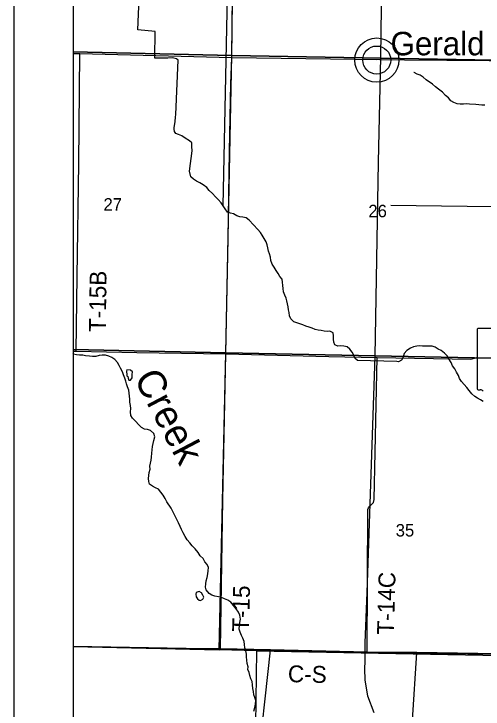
# Model space of a CAD drawing. Extents: x -6.2 to 37.4, y 0.2 to 22.2.
# Drawn here: x 1.581 to 2.372, y 18.286 to 19.457 of the extents above; entities that cross this region are included whole.
import ezdxf

# ---------------------------------------------------------------- set-up
doc = ezdxf.new("R2010")
doc.units = 0
for name, color, linetype in [('GM_X_County_Road', 7, 'Continuous'), ('GM_X_County_Road_Text', 7, 'Continuous'), ('GM_X_Minor_Lake', 7, 'Continuous'), ('GM_X_Minor_River', 7, 'Continuous'), ('GM_X_Minor_River_Text', 7, 'Continuous'), ('GM_X_Rail_Line', 7, 'Continuous'), ('GM_X_Section', 7, 'Continuous'), ('GM_X_Section_Text', 7, 'Continuous'), ('GM_X_State_Shield', 7, 'Continuous'), ('GM_X_Township_Road', 7, 'Continuous'), ('GM_X_Township_Road_Text', 7, 'Continuous'), ('GM_X_Unincorporated', 7, 'Continuous'), ('GM_X_Unincorporated_Location', 7, 'Continuous'), ('GM_X_Unincorporated_Text', 7, 'Continuous'), ('GM_X_US_Shield', 7, 'Continuous'), ('SH_Cut_Line', 7, 'Continuous'), ('SH_Data', 7, 'Continuous')]:
    doc.layers.add(name, color=color, linetype=linetype)

msp = doc.modelspace()

# ---------------------------------------------------------------- linework, layer by layer
at = {"layer": 'GM_X_County_Road'}
for points in [[(1.6809, 19.3907), (1.692, 19.3904), (1.9484, 19.3839), (2.2392, 19.3799), (2.4533, 19.3779)], [(1.9292, 18.387), (2.0132, 18.3852), (2.1765, 18.3818), (2.2602, 18.3808), (2.4316, 18.3782)], [(1.9827, 17.4574), (1.9827, 17.4614), (1.983, 17.8839), (1.9863, 18.0945), (1.9879, 18.144), (1.9902, 18.1749), (2.0132, 18.3852)]]:
    msp.add_lwpolyline(points, dxfattribs=at)
at = {"layer": 'GM_X_Minor_Lake'}
for p, q in [((1.7714, 18.8476), (1.773, 18.8463)), ((1.8891, 18.4731), (1.8902, 18.4715))]:
    msp.add_line(p, q, dxfattribs=at)
for points in [[(1.773, 18.8463), (1.7736, 18.8436), (1.7748, 18.84), (1.7774, 18.8401), (1.7802, 18.844), (1.7804, 18.8497), (1.7807, 18.854), (1.7772, 18.8572), (1.7714, 18.8577), (1.7707, 18.8551), (1.7713, 18.849), (1.7714, 18.8476)], [(1.8902, 18.4715), (1.8932, 18.4696), (1.8953, 18.4691), (1.8993, 18.4711), (1.9007, 18.4745), (1.8992, 18.4781), (1.8968, 18.4816), (1.8929, 18.484), (1.8879, 18.4824), (1.8874, 18.4796), (1.8881, 18.4752), (1.8891, 18.4731)]]:
    msp.add_lwpolyline(points, dxfattribs=at)
at = {"layer": 'GM_X_Minor_River'}
for points in [[(1.9336, 19.1337), (1.9448, 19.679), (1.9448, 19.6841), (1.9432, 19.6891), (1.9377, 19.69), (1.9325, 19.691), (1.7507, 19.6971), (1.7011, 19.7313), (1.7016, 19.7684), (1.6809, 19.7687)], [(1.877, 19.1923), (1.8811, 19.2264), (1.8808, 19.234), (1.8806, 19.2397), (1.8769, 19.2434), (1.8693, 19.248), (1.8637, 19.2517), (1.8585, 19.2542), (1.854, 19.2555), (1.8514, 19.2588), (1.851, 19.2628), (1.8509, 19.2651), (1.8527, 19.2758), (1.8531, 19.2832), (1.854, 19.2875), (1.8577, 19.379), (1.8549, 19.3816), (1.848, 19.3829), (1.8402, 19.3826), (1.8183, 19.3825), (1.8188, 19.4277), (1.7899, 19.4301), (1.7921, 19.4835)], [(2.3745, 19.3033), (2.3694, 19.3036), (2.3643, 19.3041), (2.3594, 19.3047), (2.3486, 19.305), (2.3433, 19.3054), (2.3384, 19.3051), (2.3332, 19.3049), (2.3278, 19.3058), (2.3225, 19.3077), (2.3175, 19.3109), (2.3133, 19.316), (2.3081, 19.3197), (2.3033, 19.3252), (2.2967, 19.3305), (2.2913, 19.3341), (2.2863, 19.3388), (2.2757, 19.3463), (2.2704, 19.3505), (2.2653, 19.3537), (2.2603, 19.3559), (2.2554, 19.3585), (2.2549, 19.3587)], [(2.16, 18.8732), (2.1552, 18.8771), (2.1538, 18.8823), (2.151, 18.8873), (2.1471, 18.8923), (2.1423, 18.8961), (2.1369, 18.8972), (2.1314, 18.8977), (2.1266, 18.8975), (2.1218, 18.8996), (2.12, 18.9043), (2.1194, 18.9093), (2.1194, 18.9148), (2.119, 18.9196), (2.1136, 18.9226), (2.1086, 18.9223), (2.1037, 18.9227), (2.0988, 18.9238), (2.0939, 18.9241), (2.0886, 18.9252), (2.0838, 18.9276), (2.0785, 18.9293), (2.0729, 18.9312), (2.0678, 18.9334), (2.0627, 18.9349), (2.0575, 18.9364), (2.0524, 18.9381), (2.0476, 18.9435), (2.0455, 18.9487), (2.0448, 18.9541), (2.0438, 18.9588), (2.0432, 18.9636), (2.042, 18.9686), (2.0408, 18.9737), (2.0398, 18.9785), (2.0373, 18.9833), (2.0352, 18.9889), (2.0345, 18.9944), (2.0342, 18.9995), (2.0333, 19.0051), (2.0329, 19.01), (2.0288, 19.0149), (2.026, 19.0197), (2.0231, 19.0249), (2.0195, 19.0303), (2.0164, 19.0354), (2.0141, 19.0417), (2.0134, 19.0474), (2.0118, 19.053), (2.0101, 19.0577), (2.0086, 19.0631), (2.0078, 19.0681), (2.0058, 19.0731), (2.0024, 19.0785), (1.9994, 19.0841), (1.9965, 19.0889), (1.9921, 19.0942), (1.9774, 19.1098), (1.9724, 19.1135), (1.9668, 19.1147), (1.9618, 19.1154), (1.9566, 19.1172), (1.9512, 19.1201), (1.9459, 19.1214), (1.9408, 19.1232), (1.9368, 19.1287), (1.9336, 19.1337), (1.9301, 19.1387), (1.9254, 19.1442), (1.9206, 19.1491), (1.9156, 19.1544), (1.9101, 19.1596), (1.9059, 19.1649), (1.9, 19.1694), (1.894, 19.1723), (1.8886, 19.1755), (1.8836, 19.1789), (1.8788, 19.1828), (1.877, 19.1923)], [(2.6871, 19.1281), (2.2163, 19.1343)], [(2.372, 18.8041), (2.3672, 18.8069), (2.3623, 18.8095), (2.3575, 18.8123), (2.3525, 18.817), (2.3481, 18.8226), (2.3441, 18.8277), (2.3399, 18.8328), (2.3353, 18.8376), (2.3319, 18.8427), (2.3301, 18.8477), (2.3269, 18.8534), (2.3238, 18.859), (2.32, 18.8643), (2.3179, 18.87), (2.3138, 18.876), (2.3113, 18.8812), (2.3063, 18.8857), (2.3009, 18.8899), (2.2959, 18.8925), (2.2909, 18.8957), (2.2858, 18.8976), (2.2805, 18.8973), (2.2752, 18.8975), (2.2697, 18.8975), (2.2648, 18.898), (2.2598, 18.8976), (2.2545, 18.8962), (2.2493, 18.8938), (2.2429, 18.89), (2.2387, 18.8848), (2.2368, 18.879), (2.234, 18.8737), (2.2288, 18.8712), (2.2262, 18.8713)], [(1.9145, 18.4776), (1.9097, 18.4804), (1.9049, 18.4868), (1.9039, 18.4916), (1.9043, 18.4967), (1.9047, 18.5022), (1.9065, 18.5075), (1.9075, 18.5139), (1.9082, 18.519), (1.9086, 18.5247), (1.9065, 18.5295), (1.9025, 18.5343), (1.8998, 18.5394), (1.895, 18.5442), (1.8916, 18.5497), (1.8863, 18.5559), (1.8813, 18.5612), (1.8775, 18.566), (1.8727, 18.5713), (1.8697, 18.5769), (1.8664, 18.583), (1.8636, 18.5883), (1.8613, 18.5938), (1.8582, 18.5996), (1.8559, 18.6044), (1.8534, 18.6096), (1.8509, 18.6144), (1.8484, 18.6198), (1.8457, 18.6246), (1.8385, 18.6351), (1.8358, 18.6409), (1.8324, 18.6461), (1.8286, 18.6513), (1.8246, 18.6564), (1.8197, 18.6586), (1.8147, 18.6614), (1.8096, 18.6646), (1.8083, 18.6694), (1.8075, 18.6744), (1.8082, 18.6793), (1.8086, 18.6848), (1.8103, 18.6904), (1.8099, 18.6954), (1.8113, 18.7002), (1.8121, 18.7053), (1.8126, 18.7106), (1.8136, 18.7171), (1.8138, 18.7225), (1.8147, 18.7284), (1.8156, 18.7333), (1.8165, 18.7386), (1.8182, 18.7444), (1.8169, 18.7501), (1.8112, 18.7551), (1.8063, 18.7567), (1.8008, 18.7578), (1.796, 18.7605), (1.7908, 18.7655), (1.7866, 18.7704), (1.7809, 18.7759), (1.7782, 18.7807), (1.7775, 18.7868), (1.7778, 18.7925), (1.7774, 18.7972), (1.7765, 18.8032), (1.7761, 18.8081), (1.7758, 18.813), (1.775, 18.818), (1.7744, 18.8233), (1.7725, 18.8291), (1.7704, 18.8339), (1.7694, 18.8386), (1.7679, 18.8436), (1.7658, 18.849), (1.7638, 18.854), (1.7608, 18.8602), (1.7583, 18.865), (1.7554, 18.8698), (1.7508, 18.8749), (1.746, 18.8784), (1.7406, 18.8807), (1.7351, 18.8822), (1.7298, 18.882), (1.7243, 18.8814), (1.7188, 18.8798), (1.7131, 18.88), (1.708, 18.8806), (1.7017, 18.8811), (1.6968, 18.882), (1.6913, 18.882), (1.6862, 18.8825), (1.6811, 18.8837), (1.6809, 18.885)], [(2.2262, 18.8713), (2.16, 18.8732)], [(1.9855, 18.2824), (1.9872, 18.2884), (1.988, 18.2944), (1.9884, 18.3005), (1.9872, 18.3053), (1.9855, 18.3101), (1.9845, 18.3156), (1.9837, 18.3205), (1.983, 18.3268), (1.9826, 18.3322), (1.9803, 18.337), (1.9785, 18.3423), (1.9775, 18.3473), (1.9754, 18.3525), (1.9756, 18.3572), (1.9739, 18.363), (1.9736, 18.3681), (1.9727, 18.3738), (1.9726, 18.3785), (1.9717, 18.3841), (1.9701, 18.3894), (1.9696, 18.3948), (1.9691, 18.3997), (1.9667, 18.4053), (1.9644, 18.4101), (1.9624, 18.4153), (1.9605, 18.4208), (1.9611, 18.4265), (1.9614, 18.4318), (1.9626, 18.4377), (1.9618, 18.4439), (1.9595, 18.4495), (1.9553, 18.4546), (1.951, 18.4602), (1.9462, 18.466), (1.9412, 18.4692), (1.9356, 18.4719), (1.9307, 18.4741), (1.9256, 18.4748), (1.9194, 18.4762), (1.9145, 18.4776)]]:
    msp.add_lwpolyline(points, dxfattribs=at)
at = {"layer": 'GM_X_Rail_Line'}
for points in [[(1.6809, 20.3973), (1.6809, 18.3914), (1.8712, 18.3882), (1.9291, 18.3873), (2.0131, 18.3855), (2.1764, 18.3821), (2.2601, 18.381), (2.4315, 18.3785), (2.8148, 18.3718), (2.9329, 18.3702), (2.9412, 18.8704), (2.9448, 19.1216), (2.9508, 19.3719), (2.9549, 19.6195), (2.9552, 19.6393), (2.9583, 19.8776), (2.9638, 20.1657), (2.9717, 20.3693)], [(2.1878, 18.2797), (2.1774, 18.3079), (2.1727, 18.335), (2.1721, 18.3538), (2.1727, 18.3664), (2.1727, 18.3977), (2.1763, 18.4823), (2.1899, 18.8808), (2.1956, 19.2072), (2.1993, 19.3843), (2.2061, 19.8857), (2.2144, 20.1755), (2.2144, 20.3856)], [(2.9305, 18.2144), (2.9329, 18.3702), (2.8148, 18.3718), (2.4315, 18.3785), (2.2601, 18.381), (2.1764, 18.3821), (2.0131, 18.3855), (1.9291, 18.3873), (1.8712, 18.3882), (1.6809, 18.3914), (1.6809, 15.3872)]]:
    msp.add_lwpolyline(points, dxfattribs=at)
at = {"layer": 'GM_X_Section'}
for points in [[(2.4609, 19.8813), (2.4519, 19.378), (1.948, 19.3871), (1.9539, 19.8906)], [(1.948, 19.3871), (2.4519, 19.378), (2.4411, 18.8759), (1.9383, 18.8864)], [(1.9383, 18.8864), (2.4411, 18.8759), (2.4295, 18.3758), (1.9904, 18.3841), (1.9268, 18.3855)], [(2.4295, 18.3758), (2.4926, 18.3749), (2.4793, 17.8787), (1.9836, 17.8855), (1.9904, 18.3841)]]:
    msp.add_lwpolyline(points, close=True, dxfattribs=at)
at = {"layer": 'GM_X_State_Shield'}
for p, q in [((2.3618, 18.9253), (2.3618, 18.8253)), ((2.4117, 18.9271), (2.3634, 18.9271))]:
    msp.add_line(p, q, dxfattribs=at)
for centre, major_axis, start_param, end_param in [((2.3637, 18.9256), (0.00191, 0), 1.712693, 3.28349), ((2.3637, 18.8251), (0.00193, 0), 3.00124, 4.508301), ((2.364, 18.8353), (0.0147, 0), 4.665946, 4.897461), ((2.367, 18.8195), (0.0053, 0), 0.519207, 1.627899)]:
    msp.add_ellipse(centre, major_axis=major_axis, ratio=0.8, start_param=start_param, end_param=end_param, dxfattribs=at)
at = {"layer": 'GM_X_Township_Road'}
for points in [[(1.9484, 19.3839), (1.9499, 19.5288), (1.9516, 19.7109), (1.9542, 19.8892)], [(1.6857, 18.8887), (1.6874, 19.0151), (1.6903, 19.2052), (1.6916, 19.3293), (1.692, 19.3904)], [(1.9292, 18.387), (1.933, 18.6385), (1.9379, 18.8842), (1.9391, 18.9413), (1.9418, 19.0788), (1.9444, 19.2254), (1.9467, 19.34), (1.9484, 19.3839)], [(1.6809, 18.8888), (1.6857, 18.8887), (1.788, 18.8867), (1.9379, 18.8842), (2.1119, 18.8801), (2.1933, 18.8785), (2.3512, 18.8752), (2.3608, 18.8784), (2.442, 18.8764)], [(2.1765, 18.3818), (2.1773, 18.622), (2.1783, 18.625), (2.181, 18.6278), (2.1869, 18.6338), (2.1878, 18.6389), (2.1933, 18.8785)], [(1.6809, 18.3911), (1.8713, 18.388), (1.9292, 18.387)], [(2.2342, 17.8862), (2.2397, 18.0421), (2.2525, 18.2673), (2.2602, 18.3808)]]:
    msp.add_lwpolyline(points, dxfattribs=at)
at = {"layer": 'GM_X_Unincorporated'}
for radius in [0.0372, 0.0236]:
    msp.add_circle((2.1924, 19.3794), radius, dxfattribs=at)
at = {"layer": 'GM_X_Unincorporated_Location'}
msp.add_line((2.1924, 19.3794), (2.1924, 19.3794), dxfattribs=at)
at = {"layer": 'GM_X_US_Shield'}
for points in [[(1.6809, 19.8953), (1.6809, 19.3932), (1.948, 19.3871), (1.9539, 19.8906)], [(1.6809, 19.3932), (1.6809, 18.8916), (1.9383, 18.8864), (1.948, 19.3871)], [(1.6809, 18.8916), (1.6809, 18.3911), (1.9268, 18.3855), (1.9383, 18.8864)], [(1.6809, 18.3911), (1.6809, 17.8932), (1.9836, 17.8855), (1.9904, 18.3841), (1.9268, 18.3855)]]:
    msp.add_lwpolyline(points, close=True, dxfattribs=at)
at = {"layer": 'SH_Cut_Line'}
msp.add_lwpolyline([(1.6809, 20.3973), (1.6809, 14.3074)], dxfattribs=at)
at = {"layer": 'SH_Data'}
for p, q in [((1.5809, 21.2074), (1.5809, 14.2074)), ((1.6809, 21.1074), (1.6809, 14.3074))]:
    msp.add_line(p, q, dxfattribs=at)

# ---------------------------------------------------------------- texts
at = {"layer": 'GM_X_County_Road_Text'}
msp.add_text('C-S', height=0.02841, rotation=358.6788, dxfattribs=at).set_placement((2.0424, 18.3314))
at = {"layer": 'GM_X_Minor_River_Text'}
msp.add_text('Creek', height=0.04736, rotation=297.711, dxfattribs=at).set_placement((1.7823, 18.8435))
at = {"layer": 'GM_X_Section_Text'}
for s, p in [('27', (1.7319, 19.1258)), ('26', (2.1783, 19.1146)), ('35', (2.2244, 18.5767))]:
    msp.add_text(s, height=0.02093, rotation=0, dxfattribs=at).set_placement(p)
at = {"layer": 'GM_X_Township_Road_Text'}
for s, rotation, p in [('T-15B', 89.212, (1.7357, 18.9209)), ('T-14C', 88.4233, (2.2212, 18.4111)), ('T-15', 88.585, (1.977, 18.4158))]:
    msp.add_text(s, height=0.02841, rotation=rotation, dxfattribs=at).set_placement(p)
at = {"layer": 'GM_X_Unincorporated_Text'}
msp.add_text('Gerald', height=0.03949, rotation=0, dxfattribs=at).set_placement((2.2156, 19.3874))

doc.saveas('drawing.dxf')
